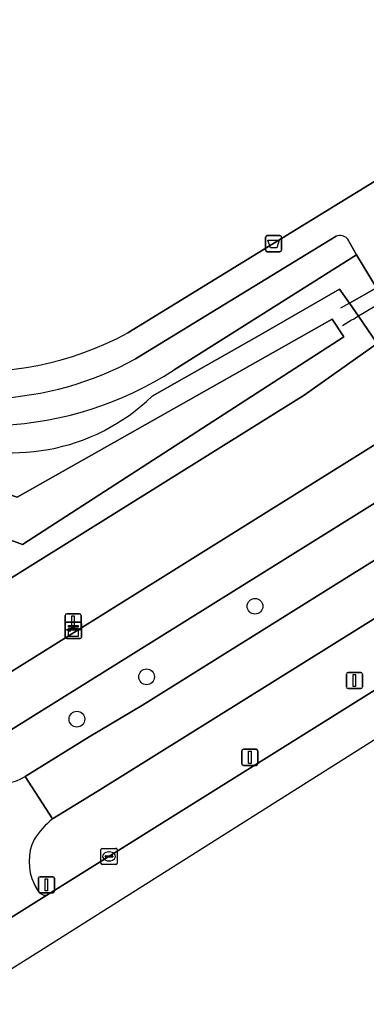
# Model space of a CAD drawing. Extents: x 159352 to 160617, y 385888 to 387323.
# Drawn here: x 160337.6 to 160359.1, y 386304.5 to 386364.9 of the extents above; entities that cross this region are included whole.
import ezdxf

# ---------------------------------------------------------------- set-up
doc = ezdxf.new("R2010")
doc.units = 0
for name, color, linetype in [('IMGEO_Afvalbak', 7, 'Continuous'), ('IMGEO_Berm_groen', 7, 'Continuous'), ('IMGEO_Boom', 7, 'Continuous'), ('IMGEO_Duiker', 7, 'Continuous'), ('IMGEO_Fietspad_open', 7, 'Continuous'), ('IMGEO_Groenvoorziening', 7, 'Continuous'), ('IMGEO_Haag', 7, 'Continuous'), ('IMGEO_Hek', 7, 'Continuous'), ('IMGEO_Kast', 7, 'Continuous'), ('IMGEO_Kolk', 7, 'Continuous'), ('IMGEO_Lichtmast', 7, 'Continuous'), ('IMGEO_Oever', 7, 'Continuous'), ('IMGEO_Rijbaan_regionaal_gesloten', 7, 'Continuous'), ('IMGEO_Verkeersbordpaal', 7, 'Continuous'), ('IMGEO_Vlaggenmast', 7, 'Continuous'), ('IMGEO_Voetpad_halfverhard', 7, 'Continuous'), ('IMGEO_Voetpad_open', 7, 'Continuous'), ('IMGEO_Waterloop', 7, 'Continuous')]:
    doc.layers.add(name, color=color, linetype=linetype)

msp = doc.modelspace()

# ---------------------------------------------------------------- linework, layer by layer
at = {"layer": 'IMGEO_Afvalbak'}
for p, q in [((160352.973, 386351.437), (160353.763, 386351.437)), ((160353.763, 386351.437), (160352.973, 386351.437)), ((160352.873, 386350.537), (160352.873, 386351.337)), ((160352.873, 386351.337), (160352.873, 386350.537)), ((160353.863, 386351.337), (160353.863, 386350.537)), ((160353.863, 386350.537), (160353.863, 386351.337)), ((160353.763, 386350.437), (160352.973, 386350.437)), ((160352.973, 386350.437), (160353.763, 386350.437))]:
    msp.add_line(p, q, dxfattribs=at)
msp.add_lwpolyline([(160353.016, 386351.151), (160353.72, 386351.151), (160353.571, 386350.681), (160353.165, 386350.681), (160353.016, 386351.151)], dxfattribs=at)
for centre, start, end in [((160352.973, 386351.337), 90, 180), ((160352.973, 386351.337), 90, 180), ((160353.763, 386351.337), 0, 90), ((160353.763, 386351.337), 360, 90), ((160352.973, 386350.537), 180, 270), ((160352.973, 386350.537), 180, 270), ((160353.763, 386350.537), 270, 0), ((160353.763, 386350.537), 270, 0)]:
    msp.add_arc(centre, 0.1, start, end, dxfattribs=at)
at = {"layer": 'IMGEO_Berm_groen'}
for points in [[(160511.41, 386431.152), (160504.675, 386426.262), (160500, 386422.975), (160495.032, 386419.576), (160484.935, 386412.954), (160418.588, 386371.578), (160333.816, 386318.753)], [(160506.875, 386420.401), (160503.634, 386418.115), (160499.716, 386415.502), (160489.02, 386408.39), (160481.032, 386403.189), (160476.195, 386400.031), (160456.443, 386387.723), (160431.713, 386372.394), (160399.703, 386352.511), (160368.034, 386332.919), (160342.41, 386316.932), (160339.645, 386315.237)], [(160339.284, 386310.493), (160374.747, 386332.663), (160406.279, 386352.14), (160422.973, 386362.502), (160452.899, 386380.982)], [(160337.937, 386317.862), (160341.91, 386320.336), (160345.215, 386322.288), (160358.087, 386330.316), (160374.681, 386340.648), (160394.213, 386352.688), (160401.649, 386357.29), (160422.349, 386370.221)], [(160338.496, 386311.215), (160338.684, 386310.863)]]:
    msp.add_lwpolyline(points, dxfattribs=at)
for centre, radius, start, end in [((160336.349, 386320.492), 3.072, 214.47524, 301.12454), ((160343.066, 386310.972), 5.467, 128.73806, 146.82668), ((160341.334, 386312.596), 3.156, 154.30944, 205.94066), ((160339.24, 386311.093), 0.602, 202.47542, 274.20308)]:
    msp.add_arc(centre, radius, start, end, dxfattribs=at)
at = {"layer": 'IMGEO_Boom'}
for centre in [(160352.211, 386328.434), (160345.479, 386324.052), (160341.152, 386321.426)]:
    msp.add_circle(centre, 0.489, dxfattribs=at)
at = {"layer": 'IMGEO_Duiker'}
msp.add_lwpolyline([(160364.733, 386350.047), (160364.194, 386349.728), (160364.063, 386349.65), (160363.909, 386349.559), (160358.63, 386346.429), (160358.345, 386346.26), (160358.214, 386346.182), (160357.639, 386345.841)], dxfattribs=at)
at = {"layer": 'IMGEO_Fietspad_open'}
for points in [[(160505.143, 386422.888), (160496.639, 386417.237), (160489.847, 386412.713), (160480.222, 386406.232), (160479.262, 386405.613), (160477.493, 386404.528), (160470.182, 386399.901), (160443.449, 386383.229), (160422.349, 386370.221), (160401.649, 386357.29), (160394.213, 386352.688), (160374.681, 386340.648), (160358.087, 386330.316), (160345.215, 386322.288), (160341.91, 386320.336), (160337.937, 386317.862), (160339.645, 386315.237), (160342.41, 386316.932), (160368.034, 386332.919)], [(160339.645, 386315.237), (160337.937, 386317.862)], [(160338.684, 386310.863), (160338.496, 386311.215)], [(160335.972, 386308.426), (160337.077, 386309.113), (160339.284, 386310.493)]]:
    msp.add_lwpolyline(points, dxfattribs=at)
for centre, radius, start, end in [((160336.349, 386320.492), 3.072, 214.47524, 301.12454), ((160343.066, 386310.972), 5.467, 128.73806, 146.82668), ((160341.334, 386312.596), 3.156, 154.30944, 205.94066), ((160339.24, 386311.093), 0.602, 202.47542, 274.20308)]:
    msp.add_arc(centre, radius, start, end, dxfattribs=at)
at = {"layer": 'IMGEO_Groenvoorziening'}
for points in [[(160344.312, 386345.406), (160382.692, 386368.979), (160375.133, 386371.092), (160372.583, 386382.251), (160357.933, 386384.59), (160351.212, 386391.188), (160325.586, 386377.078)], [(160357.243, 386351.4), (160344.782, 386343.784)], [(160347.197, 386343.108), (160358.521, 386350.24), (160357.947, 386351.247)], [(160345.827, 386341.474), (160352.461, 386345.247), (160357.462, 386348.124), (160358.071, 386347.241), (160359.753, 386348.193), (160358.521, 386350.24), (160347.197, 386343.108)], [(160363.753, 386341.548), (160361.431, 386345.405), (160359.794, 386344.74), (160355.261, 386341.537), (160335.314, 386329.111), (160334.2, 386328.464), (160329.463, 386325.413), (160332.158, 386321.322), (160363.485, 386340.852)]]:
    msp.add_lwpolyline(points, dxfattribs=at)
msp.add_lwpolyline([(160359.753, 386348.193), (160358.071, 386347.241), (160358.63, 386346.429), (160359.794, 386344.74), (160361.431, 386345.405), (160360.425, 386347.077)], close=True, dxfattribs=at)
for centre, radius, start, end in [((160357.484, 386350.813), 0.635, 43.16643, 112.31078), ((160334.836, 386362.793), 19.802, 264.08598, 298.58938), ((160335.117, 386361.424), 20.114, 272.70208, 298.71938), ((160335.377, 386361.473), 21.84, 243.11941, 302.76504), ((160335.377, 386361.473), 21.84, 243.11941, 302.76504), ((160337.133, 386350.483), 12.52, 246.6871, 313.98244)]:
    msp.add_arc(centre, radius, start, end, dxfattribs=at)
at = {"layer": 'IMGEO_Haag'}
for points in [[(160357.243, 386351.4), (160344.782, 386343.784)], [(160347.197, 386343.108), (160358.521, 386350.24), (160357.947, 386351.247)]]:
    msp.add_lwpolyline(points, dxfattribs=at)
for centre, radius, start, end in [((160357.484, 386350.813), 0.635, 43.16643, 112.31078), ((160335.117, 386361.424), 20.114, 272.70208, 298.71938), ((160335.377, 386361.473), 21.84, 243.11941, 302.76504)]:
    msp.add_arc(centre, radius, start, end, dxfattribs=at)
at = {"layer": 'IMGEO_Hek'}
for points in [[(160359.753, 386348.193), (160358.071, 386347.241)], [(160358.071, 386347.241), (160357.515, 386346.926)]]:
    msp.add_lwpolyline(points, dxfattribs=at)
at = {"layer": 'IMGEO_Kast'}
for p, q in [((160340.432, 386326.516), (160340.432, 386327.357)), ((160340.432, 386327.357), (160340.432, 386326.516)), ((160340.507, 386327.441), (160341.348, 386327.441)), ((160341.348, 386327.441), (160340.507, 386327.441)), ((160341.432, 386327.366), (160341.432, 386326.525)), ((160341.432, 386326.525), (160341.432, 386327.366)), ((160341.357, 386326.441), (160340.516, 386326.441)), ((160340.516, 386326.441), (160341.357, 386326.441))]:
    msp.add_line(p, q, dxfattribs=at)
for points in [[(160340.627, 386327.231), (160341.227, 386327.231), (160341.227, 386327.146), (160340.627, 386327.146), (160340.627, 386327.231)], [(160340.627, 386327.056), (160341.227, 386327.056), (160341.227, 386326.567), (160340.627, 386326.567), (160340.627, 386327.056)]]:
    msp.add_lwpolyline(points, dxfattribs=at)
msp.add_circle((160340.711, 386326.905), 0.0377, dxfattribs=at)
for centre, start, end in [((160340.51, 386327.363), 92.4484, 184.28452), ((160340.51, 386327.363), 92.4484, 184.28452), ((160341.354, 386327.363), 2.4484, 94.28452), ((160341.354, 386327.363), 2.4484, 94.28452), ((160340.51, 386326.519), 182.4484, 274.28452), ((160340.51, 386326.519), 182.4484, 274.28452), ((160341.354, 386326.519), 272.4484, 4.28452), ((160341.354, 386326.519), 272.4484, 4.28452)]:
    msp.add_arc(centre, 0.0779, start, end, dxfattribs=at)
at = {"layer": 'IMGEO_Kolk'}
for p, q in [((160342.721, 386313.409), (160343.573, 386313.409)), ((160342.646, 386312.483), (160342.646, 386313.335)), ((160342.905, 386312.903), (160342.905, 386312.915)), ((160343.343, 386312.866), (160342.945, 386312.866)), ((160342.948, 386312.952), (160343.346, 386312.952)), ((160343.134, 386313.189), (160343.159, 386313.189)), ((160343.389, 386312.915), (160343.389, 386312.903)), ((160343.647, 386313.335), (160343.647, 386312.483)), ((160343.573, 386312.409), (160342.721, 386312.409)), ((160343.157, 386312.629), (160343.132, 386312.629))]:
    msp.add_line(p, q, dxfattribs=at)
for points in [[(160342.721, 386313.409), (160343.573, 386313.409)], [(160342.646, 386312.483), (160342.646, 386313.335)], [(160343.647, 386313.335), (160343.647, 386312.483)], [(160343.573, 386312.409), (160342.721, 386312.409)]]:
    msp.add_lwpolyline(points, dxfattribs=at)
for centre, radius, start, end in [((160342.723, 386313.333), 0.0765, 91.55205, 178.44795), ((160342.723, 386313.333), 0.0765, 91.55205, 178.44795), ((160343.571, 386313.333), 0.0765, 1.55205, 88.44795), ((160343.571, 386313.333), 0.0765, 1.55205, 88.44795), ((160342.945, 386312.912), 0.0403, 85.87752, 175.75265), ((160342.942, 386312.902), 0.0366, 178.93798, 274.71019), ((160343.346, 386312.909), 0.043, 264.86636, 352.45326), ((160343.35, 386312.914), 0.0386, 1.73085, 96.63898), ((160342.723, 386312.485), 0.0765, 181.55205, 268.44795), ((160342.723, 386312.485), 0.0765, 181.55205, 268.44795), ((160343.571, 386312.485), 0.0765, 271.55205, 358.44795), ((160343.571, 386312.485), 0.0765, 271.55205, 358.44795)]:
    msp.add_arc(centre, radius, start, end, dxfattribs=at)
for centre, major_axis, ratio, start_param, end_param in [((160343.133, 386312.909), (-0.387, 0.002), 0.722429, 4.712389, 7.853982), ((160343.158, 386312.909), (-0.39, 0.002), 0.717154, 1.570796, 4.712389)]:
    msp.add_ellipse(centre, major_axis=major_axis, ratio=ratio, start_param=start_param, end_param=end_param, dxfattribs=at)
at = {"layer": 'IMGEO_Lichtmast'}
for p, q in [((160351.394, 386318.657), (160351.394, 386319.457)), ((160351.394, 386319.457), (160351.394, 386318.657)), ((160351.494, 386319.557), (160352.284, 386319.557)), ((160352.284, 386319.557), (160351.494, 386319.557)), ((160352.384, 386319.457), (160352.384, 386318.657)), ((160352.384, 386318.657), (160352.384, 386319.457)), ((160352.284, 386318.557), (160351.494, 386318.557)), ((160351.494, 386318.557), (160352.284, 386318.557))]:
    msp.add_line(p, q, dxfattribs=at)
msp.add_lwpolyline([(160351.814, 386319.432), (160351.964, 386319.432), (160351.964, 386318.682), (160351.814, 386318.682), (160351.814, 386319.432)], dxfattribs=at)
for centre, start, end in [((160351.494, 386319.457), 90, 180), ((160351.494, 386319.457), 90, 180), ((160352.284, 386319.457), 0, 90), ((160352.284, 386319.457), 360, 90), ((160351.494, 386318.657), 180, 270), ((160351.494, 386318.657), 180, 270), ((160352.284, 386318.657), 270, 0), ((160352.284, 386318.657), 270, 0)]:
    msp.add_arc(centre, 0.1, start, end, dxfattribs=at)
at = {"layer": 'IMGEO_Oever'}
for points in [[(160293.936, 386355.773), (160297.723, 386371.412), (160299.595, 386373.667), (160328.404, 386389.412), (160329.17, 386388.007), (160305.787, 386375.241), (160300.297, 386371.582), (160298.17, 386368.561), (160295.233, 386352.944), (160332.34, 386336.901), (160337.446, 386335.199), (160356.999, 386346.263), (160357.723, 386345.156), (160337.765, 386332.263), (160331.68, 386334.518), (160265.021, 386361.497)], [(160358.63, 386346.429), (160358.071, 386347.241), (160357.462, 386348.124), (160352.461, 386345.247), (160345.827, 386341.474)], [(160334.2, 386328.464), (160335.314, 386329.111), (160355.261, 386341.537), (160359.794, 386344.74), (160358.63, 386346.429)]]:
    msp.add_lwpolyline(points, dxfattribs=at)
msp.add_arc((160337.133, 386350.483), 12.52, 246.6871, 313.98244, dxfattribs=at)
at = {"layer": 'IMGEO_Rijbaan_regionaal_gesloten'}
for points in [[(159680.589, 385901.515), (159678.374, 385900.403), (159677.09, 385899.832), (159676.054, 385899.376), (159674.34, 385898.621), (159673.604, 385898.41), (159672.377, 385898.152), (159671.133, 385898.005), (159669.88, 385897.969), (159668.841, 385898.033), (159672.265, 385892.74), (159701.42, 385910.447), (159730.336, 385928.01), (160003.316, 386098.383), (160029.667, 386114.83), (160338.731, 386306.963), (160519.651, 386421.283), (160554.007, 386449.857), (160584.37, 386476.501)], [(160422.973, 386362.502), (160406.279, 386352.14), (160374.747, 386332.663), (160339.284, 386310.493), (160337.077, 386309.113), (160335.972, 386308.426), (160332.273, 386306.128), (160331.674, 386305.756), (160329.549, 386304.435)]]:
    msp.add_lwpolyline(points, dxfattribs=at)
at = {"layer": 'IMGEO_Verkeersbordpaal'}
for p, q in [((160357.988, 386324.327), (160358.778, 386324.327)), ((160358.778, 386324.327), (160357.988, 386324.327)), ((160357.888, 386323.427), (160357.888, 386324.227)), ((160357.888, 386324.227), (160357.888, 386323.427)), ((160358.878, 386324.227), (160358.878, 386323.427)), ((160358.878, 386323.427), (160358.878, 386324.227)), ((160358.778, 386323.327), (160357.988, 386323.327)), ((160357.988, 386323.327), (160358.778, 386323.327)), ((160338.86, 386311.649), (160339.65, 386311.649)), ((160339.65, 386311.649), (160338.86, 386311.649)), ((160338.76, 386310.749), (160338.76, 386311.549)), ((160338.76, 386311.549), (160338.76, 386310.749)), ((160339.75, 386311.549), (160339.75, 386310.749)), ((160339.75, 386310.749), (160339.75, 386311.549)), ((160339.65, 386310.649), (160338.86, 386310.649)), ((160338.86, 386310.649), (160339.65, 386310.649))]:
    msp.add_line(p, q, dxfattribs=at)
for points in [[(160358.308, 386324.202), (160358.458, 386324.202), (160358.458, 386323.452), (160358.308, 386323.452), (160358.308, 386324.202)], [(160339.18, 386311.524), (160339.33, 386311.524), (160339.33, 386310.774), (160339.18, 386310.774), (160339.18, 386311.524)]]:
    msp.add_lwpolyline(points, dxfattribs=at)
for centre, start, end in [((160357.988, 386324.227), 90, 180), ((160357.988, 386324.227), 90, 180), ((160358.778, 386324.227), 0, 90), ((160358.778, 386324.227), 360, 90), ((160357.988, 386323.427), 180, 270), ((160357.988, 386323.427), 180, 270), ((160358.778, 386323.427), 270, 0), ((160358.778, 386323.427), 270, 0), ((160338.86, 386311.549), 90, 180), ((160338.86, 386311.549), 90, 180), ((160339.65, 386311.549), 0, 90), ((160339.65, 386311.549), 360, 90), ((160338.86, 386310.749), 180, 270), ((160338.86, 386310.749), 180, 270), ((160339.65, 386310.749), 270, 0), ((160339.65, 386310.749), 270, 0)]:
    msp.add_arc(centre, 0.1, start, end, dxfattribs=at)
at = {"layer": 'IMGEO_Vlaggenmast'}
for p, q in [((160340.521, 386327.966), (160341.311, 386327.966)), ((160341.311, 386327.966), (160340.521, 386327.966)), ((160340.421, 386327.066), (160340.421, 386327.866)), ((160340.421, 386327.866), (160340.421, 386327.066)), ((160341.411, 386327.866), (160341.411, 386327.066)), ((160341.411, 386327.066), (160341.411, 386327.866)), ((160341.311, 386326.966), (160340.521, 386326.966)), ((160340.521, 386326.966), (160341.311, 386326.966))]:
    msp.add_line(p, q, dxfattribs=at)
msp.add_lwpolyline([(160340.841, 386327.841), (160340.991, 386327.841), (160340.991, 386327.091), (160340.841, 386327.091), (160340.841, 386327.841)], dxfattribs=at)
for centre, start, end in [((160340.521, 386327.866), 90, 180), ((160340.521, 386327.866), 90, 180), ((160341.311, 386327.866), 0, 90), ((160341.311, 386327.866), 360, 90), ((160340.521, 386327.066), 180, 270), ((160340.521, 386327.066), 180, 270), ((160341.311, 386327.066), 270, 0), ((160341.311, 386327.066), 270, 0)]:
    msp.add_arc(centre, 0.1, start, end, dxfattribs=at)
at = {"layer": 'IMGEO_Voetpad_halfverhard'}
for points in [[(160392.29, 386374.895), (160382.692, 386368.979), (160344.312, 386345.406)], [(160357.947, 386351.247), (160358.521, 386350.24), (160359.753, 386348.193), (160361.916, 386349.418), (160360.722, 386351.405), (160360.021, 386352.571)], [(160344.782, 386343.784), (160357.243, 386351.4)]]:
    msp.add_lwpolyline(points, dxfattribs=at)
for centre, radius, start, end in [((160357.484, 386350.813), 0.635, 43.16643, 112.31078), ((160334.836, 386362.793), 19.802, 264.08598, 298.58938), ((160335.117, 386361.424), 20.114, 272.70208, 298.71938)]:
    msp.add_arc(centre, radius, start, end, dxfattribs=at)
at = {"layer": 'IMGEO_Voetpad_open'}
msp.add_lwpolyline([(160484.935, 386412.954), (160495.032, 386419.576), (160500, 386422.975), (160504.675, 386426.262), (160511.41, 386431.152), (160509.97, 386433.524), (160507.361, 386431.868), (160507.256, 386431.825), (160505.289, 386430.45), (160501.524, 386427.818), (160492.37, 386421.42), (160483.537, 386415.621), (160460.725, 386401.413), (160366.592, 386342.786), (160363.485, 386340.852), (160332.158, 386321.322), (160333.816, 386318.753), (160418.588, 386371.578)], close=True, dxfattribs=at)
at = {"layer": 'IMGEO_Waterloop'}
msp.add_lwpolyline([(160265.021, 386361.497), (160331.68, 386334.518), (160337.765, 386332.263), (160357.723, 386345.156), (160356.999, 386346.263), (160337.446, 386335.199), (160332.34, 386336.901), (160295.233, 386352.944), (160298.17, 386368.561), (160300.297, 386371.582), (160305.787, 386375.241), (160329.17, 386388.007), (160328.404, 386389.412), (160299.595, 386373.667), (160297.723, 386371.412), (160293.936, 386355.773)], dxfattribs=at)

doc.saveas('drawing.dxf')
